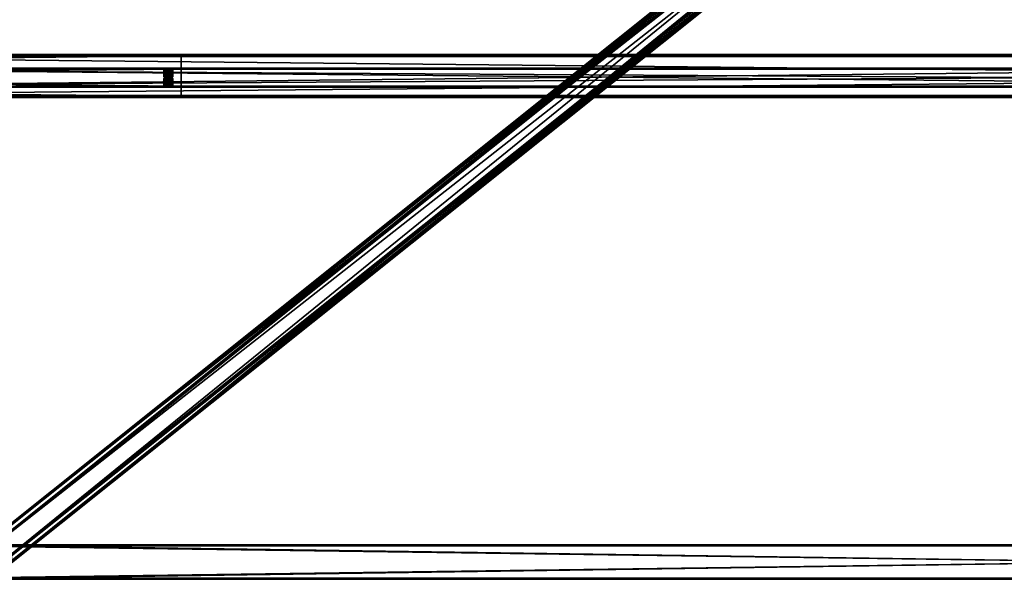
# Model space of a CAD drawing. Header units: millimetres. Extents: x -333 to 67333, y -930 to 39730.
# Tile 373 of 656: x 28127 to 30400, y 300 to 1593. Entities that reach past the tile are written whole.
import ezdxf

# ---------------------------------------------------------------- set-up
doc = ezdxf.new("R2010")
doc.units = ezdxf.units.MM
for name, color, linetype in [('13', 7, 'Continuous'), ('3', 7, 'Continuous'), ('8', 7, 'Continuous'), ('95', 7, 'Continuous')]:
    doc.layers.add(name, color=color, linetype=linetype)

msp = doc.modelspace()

# ---------------------------------------------------------------- meshes
at = {"layer": '13', "color": 30}
mesh = msp.add_polyface(dxfattribs=at)
corners = [(28500, 1509.5, 3753.1), (28500, 1437.1, 3737.8), (21700, 1437.1, 3737.8), (21700, 1509.5, 3753.1), (28500, 1478.3, 3544.1), (21700, 1478.3, 3544.1), (28500, 1417.6, 3531.2), (21700, 1417.6, 3531.2), (28500, 1414.9, 3543.9), (21700, 1414.9, 3543.9), (28500, 1413, 3543.5), (21700, 1413, 3543.5), (28500, 1416.1, 3528.8), (21700, 1416.1, 3528.8), (28500, 1480.7, 3542.5), (21700, 1480.7, 3542.5), (28500, 1439.5, 3736.2), (21700, 1439.5, 3736.2), (28500, 1508, 3750.8), (21700, 1508, 3750.8), (28500, 1510.7, 3738.1), (21700, 1510.7, 3738.1), (28500, 1512.6, 3738.5), (21700, 1512.6, 3738.5)]
mesh.append_faces([[corners[k] for k in face] for face in [(0, 2, 3, 3), (1, 5, 2, 2), (4, 7, 5, 5), (6, 9, 7, 7), (8, 11, 9, 9), (10, 13, 11, 11), (12, 15, 13, 13), (14, 17, 15, 15), (16, 19, 17, 17), (18, 21, 19, 19), (20, 23, 21, 21), (22, 3, 23, 23), (8, 12, 10, 10), (20, 0, 22, 22), (11, 7, 9, 9)]], dxfattribs={"vtx0": -1, "color": 30})
mesh.append_faces([[corners[k] for k in face] for face in [(1, 16, 4, 4), (16, 0, 18, 18), (18, 0, 20, 20), (14, 4, 16, 16), (3, 19, 23, 23), (19, 2, 17, 17), (15, 5, 13, 13), (13, 7, 11, 11)]], dxfattribs={"vtx0": -1, "vtx1": -1, "color": 30})
mesh.append_faces([[corners[k] for k in face] for face in [(12, 8, 6, 6), (16, 1, 0, 0), (6, 14, 12, 12), (14, 6, 4, 4), (19, 3, 2, 2), (17, 2, 5, 5), (5, 15, 17, 17), (13, 5, 7, 7)]], dxfattribs={"vtx0": -1, "vtx2": -1, "vtx3": -1, "color": 30})
mesh.append_faces([[corners[k] for k in face] for face in [(21, 23, 19, 19)]], dxfattribs={"vtx1": -1, "color": 30})
mesh.append_faces([[corners[k] for k in face] for face in [(0, 1, 2, 2), (1, 4, 5, 5), (4, 6, 7, 7), (6, 8, 9, 9), (8, 10, 11, 11), (10, 12, 13, 13), (12, 14, 15, 15), (14, 16, 17, 17), (16, 18, 19, 19), (18, 20, 21, 21), (20, 22, 23, 23), (22, 0, 3, 3)]], dxfattribs={"vtx2": -1, "vtx3": -1, "color": 30})
mesh = msp.add_polyface(dxfattribs=at)
corners = [(34100, 1509.5, 3753.1), (34100, 1437.1, 3737.8), (27300, 1437.1, 3737.8), (27300, 1509.5, 3753.1), (34100, 1478.3, 3544.1), (27300, 1478.3, 3544.1), (34100, 1417.6, 3531.2), (27300, 1417.6, 3531.2), (34100, 1414.9, 3543.9), (27300, 1414.9, 3543.9), (34100, 1413, 3543.5), (27300, 1413, 3543.5), (34100, 1416.1, 3528.8), (27300, 1416.1, 3528.8), (34100, 1480.7, 3542.5), (27300, 1480.7, 3542.5), (34100, 1439.5, 3736.2), (27300, 1439.5, 3736.2), (34100, 1508, 3750.8), (27300, 1508, 3750.8), (34100, 1510.7, 3738.1), (27300, 1510.7, 3738.1), (34100, 1512.6, 3738.5), (27300, 1512.6, 3738.5)]
mesh.append_faces([[corners[k] for k in face] for face in [(0, 2, 3, 3), (1, 5, 2, 2), (4, 7, 5, 5), (6, 9, 7, 7), (8, 11, 9, 9), (10, 13, 11, 11), (12, 15, 13, 13), (14, 17, 15, 15), (16, 19, 17, 17), (18, 21, 19, 19), (20, 23, 21, 21), (22, 3, 23, 23), (8, 12, 10, 10), (20, 0, 22, 22), (11, 7, 9, 9)]], dxfattribs={"vtx0": -1, "color": 30})
mesh.append_faces([[corners[k] for k in face] for face in [(1, 16, 4, 4), (16, 0, 18, 18), (18, 0, 20, 20), (14, 4, 16, 16), (3, 19, 23, 23), (19, 2, 17, 17), (15, 5, 13, 13), (13, 7, 11, 11)]], dxfattribs={"vtx0": -1, "vtx1": -1, "color": 30})
mesh.append_faces([[corners[k] for k in face] for face in [(12, 8, 6, 6), (16, 1, 0, 0), (6, 14, 12, 12), (14, 6, 4, 4), (19, 3, 2, 2), (17, 2, 5, 5), (5, 15, 17, 17), (13, 5, 7, 7)]], dxfattribs={"vtx0": -1, "vtx2": -1, "vtx3": -1, "color": 30})
mesh.append_faces([[corners[k] for k in face] for face in [(21, 23, 19, 19)]], dxfattribs={"vtx1": -1, "color": 30})
mesh.append_faces([[corners[k] for k in face] for face in [(0, 1, 2, 2), (1, 4, 5, 5), (4, 6, 7, 7), (6, 8, 9, 9), (8, 10, 11, 11), (10, 12, 13, 13), (12, 14, 15, 15), (14, 16, 17, 17), (16, 18, 19, 19), (18, 20, 21, 21), (20, 22, 23, 23), (22, 0, 3, 3)]], dxfattribs={"vtx2": -1, "vtx3": -1, "color": 30})
at = {"layer": '3', "color": 91}
mesh = msp.add_polyface(dxfattribs=at)
corners = [(33440, 377, 2983), (33440, 303, 2983), (27960, 303, 2983), (27960, 377, 2983), (33440, 303, 3057), (27960, 303, 3057), (33440, 377, 3057), (27960, 377, 3057), (33440, 380, 2980), (33440, 380, 3060), (27960, 380, 3060), (27960, 380, 2980), (33440, 300, 3060), (27960, 300, 3060), (33440, 300, 2980), (27960, 300, 2980)]
mesh.append_faces([[corners[k] for k in face] for face in [(0, 2, 3, 3), (1, 5, 2, 2), (4, 7, 5, 5), (6, 3, 7, 7), (8, 10, 11, 11), (9, 13, 10, 10), (12, 15, 13, 13), (14, 11, 15, 15)]], dxfattribs={"vtx0": -1, "color": 91})
mesh.append_faces([[corners[k] for k in face] for face in [(9, 6, 12, 12), (6, 8, 0, 0), (0, 8, 1, 1), (12, 4, 14, 14), (4, 12, 6, 6), (14, 1, 8, 8), (11, 3, 15, 15), (3, 10, 7, 7), (7, 10, 5, 5), (15, 2, 13, 13), (2, 15, 3, 3), (13, 5, 10, 10)]], dxfattribs={"vtx0": -1, "vtx1": -1, "color": 91})
mesh.append_faces([[corners[k] for k in face] for face in [(6, 9, 8, 8), (14, 4, 1, 1), (3, 11, 10, 10), (13, 2, 5, 5)]], dxfattribs={"vtx0": -1, "vtx2": -1, "vtx3": -1, "color": 91})
mesh.append_faces([[corners[k] for k in face] for face in [(0, 1, 2, 2), (1, 4, 5, 5), (4, 6, 7, 7), (6, 0, 3, 3), (8, 9, 10, 10), (9, 12, 13, 13), (12, 14, 15, 15), (14, 8, 11, 11)]], dxfattribs={"vtx2": -1, "vtx3": -1, "color": 91})
at = {"layer": '8', "color": 253}
mesh = msp.add_polyface(dxfattribs=at)
corners = [(28106.2, 356.2, 3183.9), (28072.1, 397.1, 3192.6), (33159.1, 4464.2, 4057.1), (33193.3, 4423.3, 4048.4), (28072.1, 381.7, 3265), (33159.1, 4448.8, 4129.5), (28106.2, 340.8, 3256.3), (33193.3, 4407.9, 4120.8), (28108.1, 354.5, 3180.5), (28108.1, 337.9, 3258.8), (33195.2, 4405, 4123.2), (33195.2, 4421.6, 4045), (28070.2, 383.3, 3268.4), (33157.2, 4450.5, 4132.9), (28070.2, 399.9, 3190.2), (33157.2, 4467.1, 4054.7)]
mesh.append_faces([[corners[k] for k in face] for face in [(0, 2, 3, 3), (1, 5, 2, 2), (4, 7, 5, 5), (6, 3, 7, 7), (8, 10, 11, 11), (9, 13, 10, 10), (12, 15, 13, 13), (14, 11, 15, 15)]], dxfattribs={"vtx0": -1, "color": 253})
mesh.append_faces([[corners[k] for k in face] for face in [(9, 6, 12, 12), (6, 8, 0, 0), (3, 10, 7, 7), (15, 2, 13, 13)]], dxfattribs={"vtx0": -1, "vtx1": -1, "color": 253})
mesh.append_faces([[corners[k] for k in face] for face in [(6, 9, 8, 8), (12, 6, 4, 4), (0, 8, 14, 14), (4, 14, 12, 12), (14, 4, 1, 1), (14, 1, 0, 0), (11, 3, 2, 2), (3, 11, 10, 10), (7, 10, 13, 13), (2, 15, 11, 11), (13, 2, 5, 5), (13, 5, 7, 7)]], dxfattribs={"vtx0": -1, "vtx2": -1, "vtx3": -1, "color": 253})
mesh.append_faces([[corners[k] for k in face] for face in [(0, 1, 2, 2), (1, 4, 5, 5), (4, 6, 7, 7), (6, 0, 3, 3), (8, 9, 10, 10), (9, 12, 13, 13), (12, 14, 15, 15), (14, 8, 11, 11)]], dxfattribs={"vtx2": -1, "vtx3": -1, "color": 253})
at = {"layer": '95', "color": 20}
mesh = msp.add_polyface(dxfattribs=at)
corners = [(28464, 1447.5, 3688.8), (28464.8, 1448.1, 3685.9), (28464.8, 1450.1, 3686.3), (28464, 1449.5, 3689.3), (28467, 1448.6, 3683.8), (28467, 1450.5, 3684.2), (28470, 1448.8, 3683), (28470, 1450.7, 3683.4), (28473, 1448.6, 3683.8), (28473, 1450.5, 3684.2), (28475.2, 1448.1, 3685.9), (28475.2, 1450.1, 3686.3), (28476, 1447.5, 3688.8), (28476, 1449.5, 3689.3), (28475.2, 1446.9, 3691.8), (28475.2, 1448.8, 3692.2), (28473, 1446.4, 3693.9), (28473, 1448.4, 3694.3), (28470, 1446.3, 3694.7), (28470, 1448.2, 3695.1), (28467, 1446.4, 3693.9), (28467, 1448.4, 3694.3), (28464.8, 1446.9, 3691.8), (28464.8, 1448.8, 3692.2), (28459.6, 1449.5, 3689.3), (28464.8, 1451.3, 3680.5), (28464.8, 1458.7, 3682), (28459.6, 1456.8, 3690.8), (28475.2, 1451.3, 3680.5), (28475.2, 1458.7, 3682), (28480.4, 1449.5, 3689.3), (28480.4, 1456.8, 3690.8), (28475.2, 1447.6, 3698.1), (28475.2, 1454.9, 3699.6), (28464.8, 1447.6, 3698.1), (28464.8, 1454.9, 3699.6), (28459.6, 1440.2, 3687.3), (28464.8, 1442, 3678.5), (28464.8, 1449.4, 3680), (28459.6, 1447.5, 3688.8), (28475.2, 1442, 3678.5), (28475.2, 1449.4, 3680), (28480.4, 1440.2, 3687.3), (28480.4, 1447.5, 3688.8), (28475.2, 1438.3, 3696.1), (28475.2, 1445.6, 3697.7), (28464.8, 1438.3, 3696.1), (28464.8, 1445.6, 3697.7), (28464, 1468.3, 3591), (28464.8, 1468.9, 3588.1), (28464.8, 1470.9, 3588.5), (28464, 1470.3, 3591.4), (28467, 1469.4, 3585.9), (28467, 1471.3, 3586.4), (28470, 1469.5, 3585.2), (28470, 1471.5, 3585.6), (28473, 1469.4, 3585.9), (28473, 1471.3, 3586.4), (28475.2, 1468.9, 3588.1), (28475.2, 1470.9, 3588.5), (28476, 1468.3, 3591), (28476, 1470.3, 3591.4), (28475.2, 1467.7, 3594), (28475.2, 1469.6, 3594.4), (28473, 1467.2, 3596.1), (28473, 1469.2, 3596.5), (28470, 1467.1, 3596.9), (28470, 1469, 3597.3), (28467, 1467.2, 3596.1), (28467, 1469.2, 3596.5), (28464.8, 1467.7, 3594), (28464.8, 1469.6, 3594.4), (28459.6, 1470.3, 3591.4), (28464.8, 1472.1, 3582.6), (28464.8, 1479.5, 3584.2), (28459.6, 1477.6, 3593), (28475.2, 1472.1, 3582.6), (28475.2, 1479.5, 3584.2), (28480.4, 1470.3, 3591.4), (28480.4, 1477.6, 3593), (28475.2, 1468.4, 3600.3), (28475.2, 1475.7, 3601.8), (28464.8, 1468.4, 3600.3), (28464.8, 1475.7, 3601.8), (28459.6, 1461, 3589.5), (28464.8, 1462.8, 3580.7), (28464.8, 1470.2, 3582.2), (28459.6, 1468.3, 3591), (28475.2, 1462.8, 3580.7), (28475.2, 1470.2, 3582.2), (28480.4, 1461, 3589.5), (28480.4, 1468.3, 3591), (28475.2, 1459.1, 3598.3), (28475.2, 1466.4, 3599.8), (28464.8, 1459.1, 3598.3), (28464.8, 1466.4, 3599.8)]
mesh.append_faces([[corners[k] for k in face] for face in [(0, 2, 3, 3), (1, 5, 2, 2), (4, 7, 5, 5), (6, 9, 7, 7), (8, 11, 9, 9), (10, 13, 11, 11), (12, 15, 13, 13), (14, 17, 15, 15), (16, 19, 17, 17), (18, 21, 19, 19), (20, 23, 21, 21), (22, 3, 23, 23), (4, 8, 6, 6), (16, 20, 18, 18), (21, 17, 19, 19), (9, 5, 7, 7), (24, 26, 27, 27), (25, 29, 26, 26), (28, 31, 29, 29), (30, 33, 31, 31), (32, 35, 33, 33), (34, 27, 35, 35), (25, 30, 28, 28), (32, 24, 34, 34), (27, 33, 35, 35), (31, 26, 29, 29), (36, 38, 39, 39), (37, 41, 38, 38), (40, 43, 41, 41), (42, 45, 43, 43), (44, 47, 45, 45), (46, 39, 47, 47), (37, 42, 40, 40), (44, 36, 46, 46), (39, 45, 47, 47), (43, 38, 41, 41), (48, 50, 51, 51), (49, 53, 50, 50), (52, 55, 53, 53), (54, 57, 55, 55), (56, 59, 57, 57), (58, 61, 59, 59), (60, 63, 61, 61), (62, 65, 63, 63), (64, 67, 65, 65), (66, 69, 67, 67), (68, 71, 69, 69), (70, 51, 71, 71), (52, 56, 54, 54), (64, 68, 66, 66), (69, 65, 67, 67), (57, 53, 55, 55), (72, 74, 75, 75), (73, 77, 74, 74), (76, 79, 77, 77), (78, 81, 79, 79), (80, 83, 81, 81), (82, 75, 83, 83), (73, 78, 76, 76), (80, 72, 82, 82), (75, 81, 83, 83), (79, 74, 77, 77), (84, 86, 87, 87), (85, 89, 86, 86), (88, 91, 89, 89), (90, 93, 91, 91), (92, 95, 93, 93), (94, 87, 95, 95), (85, 90, 88, 88), (92, 84, 94, 94), (87, 93, 95, 95), (91, 86, 89, 89)]], dxfattribs={"vtx0": -1, "color": 20})
mesh.append_faces([[corners[k] for k in face] for face in [(8, 4, 10, 10), (10, 1, 12, 12), (12, 0, 14, 14), (14, 22, 16, 16), (17, 23, 15, 15), (15, 3, 13, 13), (13, 2, 11, 11), (11, 5, 9, 9), (30, 24, 32, 32), (33, 27, 31, 31), (42, 36, 44, 44), (45, 39, 43, 43), (56, 52, 58, 58), (58, 49, 60, 60), (60, 48, 62, 62), (62, 70, 64, 64), (65, 71, 63, 63), (63, 51, 61, 61), (61, 50, 59, 59), (59, 53, 57, 57), (78, 72, 80, 80), (81, 75, 79, 79), (90, 84, 92, 92), (93, 87, 91, 91)]], dxfattribs={"vtx0": -1, "vtx1": -1, "color": 20})
mesh.append_faces([[corners[k] for k in face] for face in [(10, 4, 1, 1), (12, 1, 0, 0), (14, 0, 22, 22), (16, 22, 20, 20), (17, 21, 23, 23), (15, 23, 3, 3), (13, 3, 2, 2), (11, 2, 5, 5), (30, 25, 24, 24), (31, 27, 26, 26), (42, 37, 36, 36), (43, 39, 38, 38), (58, 52, 49, 49), (60, 49, 48, 48), (62, 48, 70, 70), (64, 70, 68, 68), (65, 69, 71, 71), (63, 71, 51, 51), (61, 51, 50, 50), (59, 50, 53, 53), (78, 73, 72, 72), (79, 75, 74, 74), (90, 85, 84, 84), (91, 87, 86, 86)]], dxfattribs={"vtx0": -1, "vtx2": -1, "vtx3": -1, "color": 20})
mesh.append_faces([[corners[k] for k in face] for face in [(0, 1, 2, 2), (1, 4, 5, 5), (4, 6, 7, 7), (6, 8, 9, 9), (8, 10, 11, 11), (10, 12, 13, 13), (12, 14, 15, 15), (14, 16, 17, 17), (16, 18, 19, 19), (18, 20, 21, 21), (20, 22, 23, 23), (22, 0, 3, 3), (24, 25, 26, 26), (25, 28, 29, 29), (28, 30, 31, 31), (30, 32, 33, 33), (32, 34, 35, 35), (34, 24, 27, 27), (36, 37, 38, 38), (37, 40, 41, 41), (40, 42, 43, 43), (42, 44, 45, 45), (44, 46, 47, 47), (46, 36, 39, 39), (48, 49, 50, 50), (49, 52, 53, 53), (52, 54, 55, 55), (54, 56, 57, 57), (56, 58, 59, 59), (58, 60, 61, 61), (60, 62, 63, 63), (62, 64, 65, 65), (64, 66, 67, 67), (66, 68, 69, 69), (68, 70, 71, 71), (70, 48, 51, 51), (72, 73, 74, 74), (73, 76, 77, 77), (76, 78, 79, 79), (78, 80, 81, 81), (80, 82, 83, 83), (82, 72, 75, 75), (84, 85, 86, 86), (85, 88, 89, 89), (88, 90, 91, 91), (90, 92, 93, 93), (92, 94, 95, 95), (94, 84, 87, 87)]], dxfattribs={"vtx2": -1, "vtx3": -1, "color": 20})

doc.saveas('drawing.dxf')
